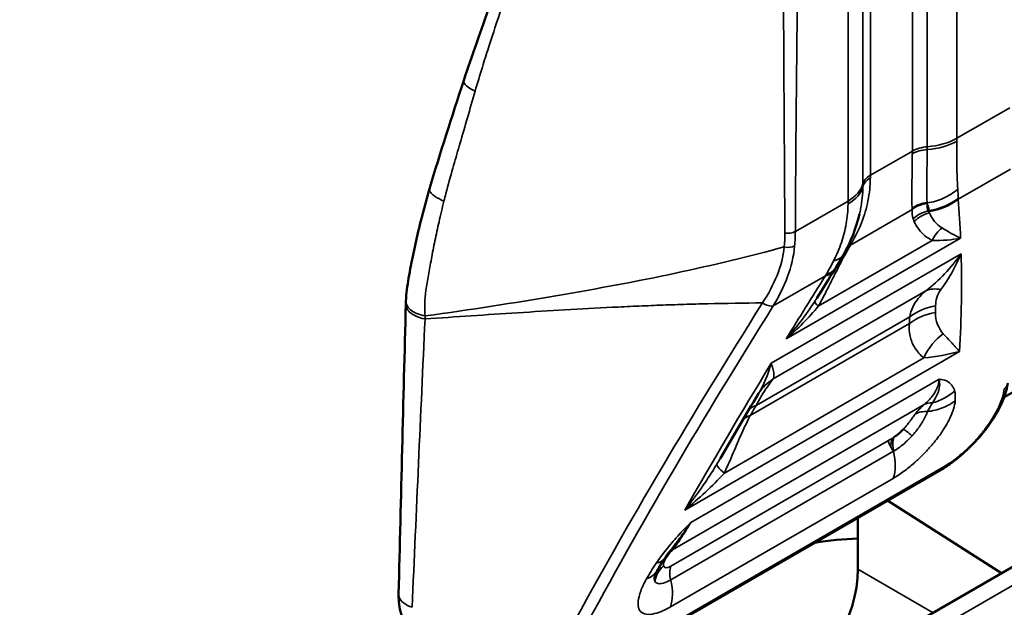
# Model space of a CAD drawing. Header units: millimetres. Extents: x 0 to 14369, y -869 to 2970.
# Tile 590 of 656: x 3638 to 3656, y 1497 to 1508. Entities that reach past the tile are written whole.
import ezdxf

# ---------------------------------------------------------------- set-up
doc = ezdxf.new("R2010")
doc.units = ezdxf.units.MM
doc.header["$LTSCALE"] = 10
doc.layers.add('Sichtbar (ISO)', color=7, linetype='Continuous', lineweight=50)
doc.layers.add('Sichtbar schmal (ISO)', color=7, linetype='Continuous', lineweight=35)

msp = doc.modelspace()

# ---------------------------------------------------------------- linework, layer by layer
at = {"layer": 'Sichtbar (ISO)'}
for p, q in [((3671.248, 1509.436), (3656.469, 1500.903)), ((3652.28, 1507.439), (3652.28, 1507.439)), ((3652.28, 1507.439), (3652.28, 1507.439)), ((3649.922, 1503.199), (3649.922, 1503.199)), ((3649.922, 1503.199), (3649.922, 1503.199)), ((3648.774, 1502.977), (3648.774, 1502.976)), ((3651.793, 1500.96), (3651.793, 1500.96)), ((3647.519, 1492.42), (3660.247, 1499.769)), ((3655.262, 1499.522), (3648.85, 1495.82)), ((3654.252, 1498.938), (3656.417, 1497.557)), ((3653.688, 1497.633), (3653.688, 1498.613))]:
    msp.add_line(p, q, dxfattribs=at)
for centre, major_axis, ratio, start_param, end_param in [((3652.642, 1500.432), (-0.834, 0.552), 0.958215, 6.283132, 6.283177), ((3649.622, 1485.898), (6.75, 11.691), 0.57735, 0.345413, 0.438791), ((3649.622, 1485.898), (6.75, 11.691), 0.57735, 0.345413, 0.438791), ((3649.188, 1498.4), (0.824, -0.566), 0.404787, 6.283185, 6.283363), ((3649.003, 1498.101), (0.869, -0.495), 0.548701, 6.283127, 6.283151), ((3652.274, 1496.816), (-1, -1.732), 0.57735, 0.785398, 2.356194)]:
    msp.add_ellipse(centre, major_axis=major_axis, ratio=ratio, start_param=start_param, end_param=end_param, dxfattribs=at)
for points, knots in [([(3646.198, 1506.922), (3646.356, 1507.407), (3646.541, 1507.892), (3646.849, 1508.864), (3646.961, 1509.357), (3647.001, 1509.807)], [0, 0, 0, 0, 0.159024, 0.159024, 0.3208624, 0.3208624, 0.3208624, 0.3208624]), ([(3645.1, 1502.728), (3645.102, 1502.874), (3645.127, 1503.021), (3645.202, 1503.482), (3645.272, 1503.798), (3645.41, 1504.366), (3645.477, 1504.617), (3645.55, 1504.868)], [0, 0, 0, 0, 0.0486434, 0.0486434, 0.1539479, 0.1539479, 0.2365826, 0.2365826, 0.2365826, 0.2365826]), ([(3656.536, 1501.168), (3656.519, 1501.031), (3656.469, 1500.88), (3656.318, 1500.579), (3656.222, 1500.426), (3656.014, 1500.159), (3655.907, 1500.04), (3655.698, 1499.838), (3655.595, 1499.75), (3655.415, 1499.617), (3655.338, 1499.565), (3655.262, 1499.522)], [0, 0, 0, 0, 0.0659942, 0.0659942, 0.1244603, 0.1244603, 0.1711716, 0.1711716, 0.2118942, 0.2118942, 0.2429385, 0.2429385, 0.2429385, 0.2429385]), ([(3649.872, 1497.605), (3649.855, 1497.577), (3649.843, 1497.553), (3649.832, 1497.526), (3649.83, 1497.519), (3649.83, 1497.519)], [0, 0, 0, 0, 0.01602061, 0.01602061, 0.02819988, 0.02819988, 0.02819988, 0.02819988]), ([(3645.635, 1496.167), (3645.542, 1496.189), (3645.45, 1496.227), (3645.288, 1496.334), (3645.216, 1496.403), (3645.099, 1496.561), (3645.053, 1496.651), (3644.983, 1496.857), (3644.964, 1496.977), (3644.96, 1497.119), (3644.96, 1497.14), (3644.961, 1497.16)], [0.0036528, 0.0036528, 0.0036528, 0.0036528, 0.0365222, 0.0365222, 0.0696414, 0.0696414, 0.1040063, 0.1040063, 0.1445002, 0.1445002, 0.1510925, 0.1510925, 0.1510925, 0.1510925])]:
    msp.add_open_spline(points, degree=3, knots=knots, dxfattribs=at)
for points in [[(3645.55, 1504.868), (3645.749, 1505.552), (3645.975, 1506.238), (3646.198, 1506.922)], [(3645.55, 1504.868), (3645.55, 1504.868), (3645.55, 1504.868), (3645.55, 1504.868)], [(3653.719, 1504.385), (3653.657, 1504.121), (3653.555, 1503.861), (3653.419, 1503.618)], [(3653.72, 1504.384), (3653.72, 1504.386), (3653.721, 1504.388), (3653.721, 1504.389)], [(3653.419, 1503.618), (3653.371, 1503.531), (3653.32, 1503.446), (3653.268, 1503.363)], [(3653.249, 1503.332), (3653.135, 1503.151), (3653.022, 1502.97), (3652.91, 1502.789)], [(3653.268, 1503.363), (3653.262, 1503.352), (3653.255, 1503.342), (3653.249, 1503.332)], [(3644.961, 1497.162), (3645.003, 1498.997), (3645.05, 1500.833), (3645.099, 1502.671)], [(3645.099, 1502.672), (3645.099, 1502.689), (3645.1, 1502.709), (3645.1, 1502.73)], [(3645.099, 1502.672), (3645.099, 1502.672), (3645.099, 1502.672), (3645.099, 1502.671)], [(3651.793, 1500.96), (3651.55, 1500.553), (3651.311, 1500.148), (3651.076, 1499.745)], [(3651.808, 1500.984), (3651.803, 1500.976), (3651.798, 1500.968), (3651.793, 1500.96)], [(3654.554, 1500.296), (3654.537, 1500.277), (3654.501, 1500.242), (3654.439, 1500.19), (3654.396, 1500.159), (3654.373, 1500.143)], [(3650.125, 1497.989), (3650.085, 1497.936), (3650.047, 1497.884), (3650.012, 1497.833)], [(3650.012, 1497.833), (3649.96, 1497.757), (3649.916, 1497.683), (3649.872, 1497.605)]]:
    msp.add_open_spline(points, degree=3, dxfattribs=at)
at = {"layer": 'Sichtbar schmal (ISO)'}
for p, q in [((3655.572, 1505.829), (3655.572, 1529.258)), ((3654.724, 1529.013), (3654.724, 1505.584)), ((3655.006, 1505.666), (3655.006, 1529.095)), ((3653.784, 1528.389), (3653.784, 1504.96)), ((3653.926, 1505.123), (3653.926, 1528.552)), ((3653.501, 1528.063), (3653.501, 1504.633)), ((3656.574, 1506.407), (3655.572, 1505.829)), ((3654.724, 1505.584), (3653.926, 1505.123)), ((3655.595, 1504.669), (3656.586, 1505.241)), ((3653.501, 1504.633), (3652.5, 1504.055)), ((3653.545, 1503.796), (3654.719, 1504.474)), ((3654.719, 1504.487), (3654.718, 1504.495)), ((3655.026, 1504.448), (3655.044, 1504.455)), ((3655.046, 1504.437), (3655.048, 1504.407)), ((3652.325, 1502.011), (3655.64, 1503.925)), ((3652.936, 1502.634), (3655.103, 1503.885)), ((3653.564, 1503.829), (3653.557, 1503.816)), ((3655.65, 1503.631), (3652.042, 1501.548)), ((3649.834, 1503.181), (3649.834, 1503.18)), ((3649.834, 1503.18), (3649.834, 1503.181)), ((3649.959, 1503.207), (3649.958, 1503.206)), ((3649.958, 1503.206), (3649.959, 1503.207)), ((3652.078, 1502.638), (3653.071, 1503.212)), ((3648.774, 1502.977), (3648.774, 1502.976)), ((3649.198, 1503.054), (3649.198, 1503.056)), ((3649.198, 1503.056), (3649.198, 1503.054)), ((3654.981, 1502.926), (3652.079, 1501.25)), ((3651.755, 1500.745), (3654.673, 1502.43)), ((3654.671, 1502.305), (3651.644, 1500.557)), ((3650.399, 1498.757), (3655.619, 1501.771)), ((3651.151, 1499.462), (3654.941, 1501.65)), ((3655.232, 1501.248), (3650.512, 1498.523)), ((3654.945, 1500.764), (3650.167, 1498.005)), ((3654.268, 1500.078), (3650.135, 1497.692)), ((3648.123, 1492.418), (3660.851, 1499.767)), ((3654.365, 1499.875), (3650.131, 1497.43)), ((3655.296, 1499.565), (3648.884, 1495.863)), ((3650.126, 1496.917), (3654.36, 1499.361)), ((3655.118, 1496.807), (3653.688, 1497.633))]:
    msp.add_line(p, q, dxfattribs=at)
for centre, major_axis, ratio, start_param, end_param in [((3654.865, 1506.237), (-1, 0), 0.57735, 1.712693, 2.356195), ((3654.865, 1506.192), (-1, 0.011), 0.584733, 1.71915, 2.362651), ((3651.824, 1507.993), (-2.65, 4.59), 0.57735, 3.914216, 3.926991), ((3655.077, 1505.323), (-0.5, 0.006), 0.584696, 4.860753, 5.504256), ((3651.188, 1507.625), (2.5, -4.33), 0.57735, 0.772617, 0.785398), ((3655.077, 1505.38), (-0.5, 0), 0.57735, 4.854286, 5.497787), ((3653.797, 1506.35), (-0.417, 2.503), 0.453592, 4.338599, 4.360638), ((3654.279, 1504.919), (-0.5, 0), 0.57735, 5.497788, 6.141288), ((3654.279, 1504.862), (-0.5, 0.006), 0.584675, 5.504269, 6.147772), ((3650.39, 1507.164), (-2.5, 4.33), 0.57735, 3.914211, 3.926991), ((3652.794, 1505.042), (1, 0), 0.57735, 5.497787, 6.141288), ((3652.794, 1504.997), (1, -0.011), 0.584663, 5.504305, 6.147806), ((3652.539, 1505.656), (-0.434, 2.532), 0.460684, 4.334128, 4.355908), ((3649.754, 1506.797), (2.65, -4.59), 0.57735, 0.772625, 0.785398), ((3654.924, 1505.338), (-0.994, -0.109), 0.891379, 1.593439, 2.208953), ((3654.926, 1505.321), (-0.997, -0.079), 0.891022, 1.620568, 2.233209), ((3655.053, 1504.172), (-0.5, 0.002), 0.870781, 4.815698, 5.449888), ((3655.086, 1504.006), (-0.449, -0.219), 0.881617, 4.429017, 5.089377), ((3655.54, 1504.739), (0.495, 0.326), 0.640032, 2.690734, 3.036523), ((3655.108, 1503.966), (-0.428, -0.259), 0.874269, 4.349579, 5.026827), ((3655.456, 1503.705), (-0.145, -0.478), 0.787799, 3.939052, 4.572834), ((3599.727, 1560.269), (56.448, -56.448), 0.03592, 6.137999, 6.176702), ((3648.09, 1504.724), (3.904, -2.009), 0.785751, 0.313928, 0.388576), ((3652.346, 1503.871), (0.199, -0.018), 0.589403, 4.484401, 5.552567), ((3653.879, 1503.471), (-0.431, 0.254), 0.525076, 5.848761, 6.004115), ((3653.899, 1503.505), (-0.433, 0.251), 0.523396, 5.841954, 6.019865), ((3653.737, 1503.228), (-0.432, 0.251), 0.324761, 5.800704, 5.936081), ((3652.402, 1503.863), (0.847, -0.532), 0.481057, 5.862595, 6.283185), ((3652.42, 1503.892), (0.848, -0.53), 0.469012, 5.858317, 6.283185), ((3653.691, 1503.148), (-0.435, 0.247), 0.281937, 5.781205, 5.943343), ((3657.825, 1507.095), (-2.35, -4.07), 0.57735, 6.187623, 6.187708), ((3657.825, 1507.095), (-2.35, -4.07), 0.57735, 6.187623, 6.187708), ((3655.545, 1502.107), (-0.627, 0.779), 0.560809, 5.692038, 6.148824), ((3657.611, 1507.215), (-2.499, -4.328), 0.57735, 6.242036, 6.242038), ((3657.609, 1507.211), (-2.496, -4.324), 0.57735, 6.242036, 6.242038), ((3542.296, 1544.432), (111.072, -40.707), 0.205251, 6.202042, 6.237433), ((3483.176, 1568.453), (-170.479, 64.595), 0.150093, 3.061145, 3.090428), ((3653.289, 1502.454), (-0.419, 0.272), 0.134065, 0.029239, 0.663012), ((3655.342, 1501.778), (-1, 0.01), 0.874392, 4.898702, 5.453513), ((3607.604, 1465.356), (44.647, 45.801), 0.357936, 5.920669, 5.924714), ((3655.34, 1501.653), (-1, 0.016), 0.87306, 4.904049, 5.45886), ((3607.504, 1465.454), (44.279, 45.424), 0.357936, 5.920669, 5.924714), ((3655.647, 1501.29), (-0.34, -0.94), 0.790136, 3.994459, 4.61361), ((3652.642, 1500.432), (-0.834, 0.552), 0.958215, 5.885018, 6.283131), ((3654.859, 1501.674), (-0.967, -0.256), 0.91307, 1.582561, 2.070431), ((3652.424, 1500.093), (-0.861, 0.509), 0.524182, 5.849381, 6.110716), ((3690.072, 1513.125), (-44.285, -45.422), 0.357989, 5.30845, 5.312496), ((3655.227, 1500.355), (-0.325, 0.38), 0.687214, 5.687204, 6.129914), ((3652.313, 1499.905), (-0.862, 0.508), 0.527303, 5.848329, 6.112178), ((3655.084, 1500.202), (-0.404, 0.294), 0.775711, 5.381229, 5.945311), ((3654.669, 1499.787), (0.25, -0.433), 0.57735, 3.572147, 4.031038), ((3654.881, 1499.953), (-0.357, 0.35), 0.094169, 5.28016, 5.957621), ((3653.691, 1500.013), (0.5, -0.866), 0.57735, 0.453817, 1.096959), ((3651.857, 1499.102), (-0.849, 0.528), 0.109014, 0.041452, 0.660614), ((3655.162, 1499.695), (0.1, -0.173), 0.57735, 0, 0.453817), ((3650.449, 1497.596), (-0.372, 0.334), 0.90232, 6.022968, 6.225329), ((3650.316, 1497.341), (-0.42, -0.272), 0.951903, 4.862705, 5.549803), ((3649.188, 1498.4), (0.824, -0.566), 0.404787, 5.880972, 6.283185), ((3650.352, 1497.47), (-0.412, 0.284), 0.802352, 5.925089, 6.043435), ((3650.467, 1497.361), (-0.25, 0.433), 0.57735, 0.437714, 1.096957), ((3649.003, 1498.101), (0.869, -0.495), 0.548701, 5.840727, 6.28315), ((3649.458, 1497.569), (-0.5, 0.866), 0.57735, 3.59541, 4.23854)]:
    msp.add_ellipse(centre, major_axis=major_axis, ratio=ratio, start_param=start_param, end_param=end_param, dxfattribs=at)
for points, knots in [([(3652.538, 1515.792), (3652.538, 1514.815), (3652.538, 1513.351), (3652.538, 1511.643), (3652.538, 1510.666), (3652.538, 1509.934), (3652.538, 1509.324), (3652.538, 1508.836), (3652.536, 1508.469), (3652.534, 1508.102), (3652.529, 1507.611), (3652.524, 1507.119), (3652.519, 1506.628), (3652.514, 1506.138), (3652.507, 1505.279), (3652.502, 1504.545), (3652.5, 1504.055)], [0, 0, 0, 0, 0.25, 0.375, 0.4375, 0.5, 0.5625, 0.59375, 0.625, 0.65625, 0.6875, 0.75, 0.78125, 0.8125, 0.875, 1, 1, 1, 1]), ([(3646.414, 1506.721), (3646.459, 1506.874), (3646.505, 1507.028), (3646.552, 1507.181), (3646.59, 1507.305), (3646.629, 1507.428), (3646.668, 1507.548), (3646.736, 1507.756), (3646.802, 1507.954), (3646.862, 1508.145), (3646.879, 1508.199), (3646.896, 1508.252), (3646.912, 1508.305), (3646.985, 1508.544), (3647.049, 1508.774), (3647.097, 1508.986), (3647.105, 1509.024), (3647.113, 1509.062), (3647.121, 1509.099), (3647.155, 1509.268), (3647.18, 1509.426), (3647.196, 1509.579)], [0, 0, 0, 0, 0.1378718, 0.1378718, 0.1378718, 0.25, 0.25, 0.25, 0.4448866, 0.4448866, 0.4448866, 0.5, 0.5, 0.5, 0.75, 0.75, 0.75, 0.7951623, 0.7951623, 0.7951623, 1, 1, 1, 1]), ([(3652.301, 1504.027), (3652.3, 1504.136), (3652.3, 1504.245), (3652.299, 1504.353), (3652.298, 1504.474), (3652.298, 1504.595), (3652.297, 1504.715), (3652.296, 1504.836), (3652.295, 1504.957), (3652.295, 1505.077), (3652.294, 1505.198), (3652.293, 1505.319), (3652.293, 1505.439), (3652.292, 1505.46), (3652.292, 1505.481), (3652.292, 1505.501), (3652.291, 1505.601), (3652.291, 1505.702), (3652.29, 1505.802), (3652.289, 1505.923), (3652.289, 1506.044), (3652.288, 1506.164), (3652.288, 1506.19), (3652.287, 1506.215), (3652.287, 1506.24), (3652.286, 1506.363), (3652.286, 1506.486), (3652.285, 1506.61), (3652.284, 1506.703), (3652.284, 1506.797), (3652.283, 1506.89), (3652.283, 1506.92), (3652.283, 1506.95), (3652.282, 1506.98), (3652.281, 1507.192), (3652.28, 1507.405), (3652.279, 1507.617), (3652.279, 1507.652), (3652.279, 1507.686), (3652.279, 1507.721), (3652.278, 1507.844), (3652.278, 1507.967), (3652.277, 1508.09), (3652.277, 1508.175), (3652.277, 1508.26), (3652.277, 1508.344), (3652.277, 1508.382), (3652.277, 1508.421), (3652.277, 1508.459), (3652.277, 1508.581), (3652.276, 1508.703), (3652.276, 1508.826), (3652.276, 1508.907), (3652.277, 1508.989), (3652.276, 1509.07)], [0, 0, 0, 0, 0.064883, 0.064883, 0.064883, 0.136772, 0.136772, 0.136772, 0.20863, 0.20863, 0.20863, 0.280457, 0.280457, 0.280457, 0.29267, 0.29267, 0.29267, 0.352262, 0.352262, 0.352262, 0.424059, 0.424059, 0.424059, 0.439005, 0.439005, 0.439005, 0.512172, 0.512172, 0.512172, 0.567602, 0.567602, 0.567602, 0.58534, 0.58534, 0.58534, 0.711163, 0.711163, 0.711163, 0.731675, 0.731675, 0.731675, 0.804842, 0.804842, 0.804842, 0.855289, 0.855289, 0.855289, 0.87801, 0.87801, 0.87801, 0.951177, 0.951177, 0.951177, 1, 1, 1, 1]), ([(3646.414, 1506.721), (3646.363, 1506.746), (3646.314, 1506.775), (3646.276, 1506.804), (3646.237, 1506.834), (3646.21, 1506.864), (3646.2, 1506.889), (3646.195, 1506.901), (3646.195, 1506.913), (3646.198, 1506.922)], [0.0000831, 0.0000831, 0.0000831, 0.0000831, 0.2483074, 0.2483074, 0.2483074, 0.4988922, 0.4988922, 0.4988922, 0.6198528, 0.6198528, 0.6198528, 0.6198528]), ([(3645.822, 1504.633), (3645.834, 1504.681), (3645.846, 1504.729), (3645.859, 1504.777), (3645.901, 1504.939), (3645.945, 1505.099), (3645.99, 1505.257), (3646.031, 1505.399), (3646.072, 1505.541), (3646.113, 1505.682), (3646.119, 1505.7), (3646.124, 1505.719), (3646.129, 1505.737), (3646.176, 1505.897), (3646.222, 1506.057), (3646.269, 1506.218), (3646.317, 1506.384), (3646.365, 1506.551), (3646.414, 1506.721)], [0, 0, 0, 0, 0.0675746, 0.0675746, 0.0675746, 0.2952134, 0.2952134, 0.2952134, 0.5, 0.5, 0.5, 0.5268358, 0.5268358, 0.5268358, 0.7594315, 0.7594315, 0.7594315, 1, 1, 1, 1]), ([(3655.006, 1505.613), (3655.005, 1505.47), (3655.003, 1505.336), (3655.001, 1505.213), (3655, 1505.09), (3654.999, 1504.976), (3654.999, 1504.875), (3654.998, 1504.774), (3654.999, 1504.684), (3655.003, 1504.605)], [0, 0, 0, 0, 0.333333, 0.333333, 0.333333, 0.666667, 0.666667, 0.666667, 1, 1, 1, 1]), ([(3645.822, 1504.633), (3645.763, 1504.658), (3645.675, 1504.703), (3645.589, 1504.771), (3645.551, 1504.821), (3645.546, 1504.852), (3645.549, 1504.867), (3645.55, 1504.868)], [0.0000152, 0.0000152, 0.0000152, 0.0000152, 0.2500324, 0.3752329, 0.5004333, 0.6256337, 0.6399154, 0.6399154, 0.6399154, 0.6399154]), ([(3653.721, 1504.389), (3653.728, 1504.421), (3653.735, 1504.453), (3653.741, 1504.485), (3653.768, 1504.623), (3653.782, 1504.764), (3653.784, 1504.907)], [0.5889068, 0.5889068, 0.5889068, 0.5889068, 0.6666667, 0.6666667, 0.6666667, 1, 1, 1, 1]), ([(3655.587, 1504.86), (3655.509, 1504.792), (3655.417, 1504.732), (3655.317, 1504.687), (3655.217, 1504.642), (3655.11, 1504.612), (3655.004, 1504.597)], [0, 0, 0, 0, 0.5, 0.5, 0.5, 1, 1, 1, 1]), ([(3655.003, 1504.584), (3655.003, 1504.586), (3655.004, 1504.588), (3655.004, 1504.591), (3655.004, 1504.593), (3655.003, 1504.595), (3655.004, 1504.597)], [0.0000002, 0.0000002, 0.0000002, 0.0000002, 0.5, 0.5, 0.5, 1, 1, 1, 1]), ([(3655.044, 1504.455), (3655.041, 1504.468), (3655.037, 1504.482), (3655.034, 1504.497), (3655.031, 1504.511), (3655.028, 1504.526), (3655.023, 1504.541), (3655.018, 1504.555), (3655.011, 1504.569), (3655.003, 1504.584)], [0, 0, 0, 0, 0.3333333, 0.3333333, 0.3333333, 0.6666667, 0.6666667, 0.6666667, 0.9998532, 0.9998532, 0.9998532, 0.9998532]), ([(3652.301, 1504.027), (3652.333, 1504.021), (3652.372, 1504.02), (3652.407, 1504.025), (3652.443, 1504.03), (3652.476, 1504.041), (3652.5, 1504.055)], [0, 0, 0, 0, 0.50042, 0.50042, 0.50042, 1, 1, 1, 1]), ([(3653.228, 1503.498), (3653.291, 1503.511), (3653.344, 1503.535), (3653.38, 1503.569), (3653.396, 1503.584), (3653.409, 1503.6), (3653.419, 1503.618)], [0, 0, 0, 0, 0.5, 0.5, 0.5, 0.7147985, 0.7147985, 0.7147985, 0.7147985]), ([(3645.099, 1502.671), (3645.098, 1502.647), (3645.104, 1502.621), (3645.115, 1502.597), (3645.127, 1502.571), (3645.146, 1502.545), (3645.17, 1502.523), (3645.194, 1502.5), (3645.223, 1502.479), (3645.255, 1502.462), (3645.319, 1502.426), (3645.393, 1502.403), (3645.462, 1502.391)], [0.3816005, 0.3816005, 0.3816005, 0.3816005, 0.5, 0.5, 0.5, 0.625, 0.625, 0.625, 0.75, 0.75, 0.75, 1, 1, 1, 1]), ([(3645.1, 1502.728), (3645.1, 1502.704), (3645.105, 1502.68), (3645.115, 1502.656), (3645.13, 1502.624), (3645.154, 1502.594), (3645.187, 1502.566), (3645.219, 1502.538), (3645.261, 1502.514), (3645.309, 1502.494), (3645.357, 1502.474), (3645.411, 1502.458), (3645.466, 1502.449)], [0.3763985, 0.3763985, 0.3763985, 0.3763985, 0.5, 0.5, 0.5, 0.6666667, 0.6666667, 0.6666667, 0.8333333, 0.8333333, 0.8333333, 1, 1, 1, 1]), ([(3651.876, 1502.696), (3651.529, 1502.694), (3651.182, 1502.688), (3650.836, 1502.68), (3650.684, 1502.677), (3650.532, 1502.673), (3650.381, 1502.668), (3650.23, 1502.664), (3650.079, 1502.659), (3649.927, 1502.653), (3649.776, 1502.647), (3649.626, 1502.641), (3649.475, 1502.634), (3649.324, 1502.628), (3649.173, 1502.621), (3649.023, 1502.613), (3648.421, 1502.583), (3647.82, 1502.547), (3647.22, 1502.509), (3646.634, 1502.472), (3646.048, 1502.433), (3645.462, 1502.391)], [0, 0, 0, 0, 0.16086, 0.16086, 0.16086, 0.231345, 0.231345, 0.231345, 0.301831, 0.301831, 0.301831, 0.372316, 0.372316, 0.372316, 0.442802, 0.442802, 0.442802, 0.724744, 0.724744, 0.724744, 1, 1, 1, 1]), ([(3651.876, 1502.696), (3651.908, 1502.674), (3651.949, 1502.656), (3651.986, 1502.645), (3652.023, 1502.635), (3652.056, 1502.632), (3652.078, 1502.638)], [0, 0, 0, 0, 0.5, 0.5, 0.5, 1, 1, 1, 1]), ([(3654.941, 1501.65), (3654.873, 1501.706), (3654.759, 1501.835), (3654.666, 1502.066), (3654.659, 1502.225), (3654.671, 1502.305)], [0, 0, 0, 0, 0.3333333, 0.6666667, 0.9999996, 0.9999996, 0.9999996, 0.9999996]), ([(3655.311, 1502.111), (3655.346, 1502.074), (3655.379, 1502.039), (3655.41, 1502.004), (3655.428, 1501.985), (3655.445, 1501.966), (3655.462, 1501.948), (3655.475, 1501.933), (3655.488, 1501.919), (3655.5, 1501.906), (3655.508, 1501.896), (3655.516, 1501.887), (3655.524, 1501.878), (3655.53, 1501.871), (3655.536, 1501.865), (3655.542, 1501.858), (3655.547, 1501.852), (3655.552, 1501.847), (3655.557, 1501.842), (3655.561, 1501.837), (3655.565, 1501.832), (3655.569, 1501.827), (3655.573, 1501.823), (3655.577, 1501.819), (3655.581, 1501.815), (3655.584, 1501.811), (3655.587, 1501.807), (3655.591, 1501.803), (3655.594, 1501.8), (3655.597, 1501.796), (3655.6, 1501.793), (3655.603, 1501.789), (3655.605, 1501.786), (3655.608, 1501.783), (3655.61, 1501.781), (3655.612, 1501.778), (3655.615, 1501.775), (3655.616, 1501.774), (3655.617, 1501.772), (3655.619, 1501.771)], [0, 0, 0, 0, 0.2873525, 0.2873525, 0.2873525, 0.4489045, 0.4489045, 0.4489045, 0.5729431, 0.5729431, 0.5729431, 0.6555368, 0.6555368, 0.6555368, 0.7182483, 0.7182483, 0.7182483, 0.7698159, 0.7698159, 0.7698159, 0.8149689, 0.8149689, 0.8149689, 0.8557926, 0.8557926, 0.8557926, 0.8934792, 0.8934792, 0.8934792, 0.9281865, 0.9281865, 0.9281865, 0.9592757, 0.9592757, 0.9592757, 0.9851994, 0.9851994, 0.9851994, 1, 1, 1, 1]), ([(3652.042, 1501.548), (3652.041, 1501.545), (3652.043, 1501.544), (3652.044, 1501.543), (3652.044, 1501.541), (3652.045, 1501.539), (3652.045, 1501.538), (3652.06, 1501.496), (3652.071, 1501.458), (3652.079, 1501.424), (3652.087, 1501.387), (3652.092, 1501.353), (3652.091, 1501.325), (3652.091, 1501.296), (3652.087, 1501.271), (3652.079, 1501.25)], [0, 0, 0, 0, 0.012138, 0.012138, 0.012138, 0.024276, 0.024276, 0.024276, 0.333333, 0.333333, 0.333333, 0.666667, 0.666667, 0.666667, 1, 1, 1, 1]), ([(3655.232, 1501.248), (3655.243, 1501.204), (3655.246, 1501.157), (3655.24, 1501.109), (3655.235, 1501.06), (3655.221, 1501.01), (3655.198, 1500.957), (3655.175, 1500.905), (3655.143, 1500.85), (3655.104, 1500.794)], [0, 0, 0, 0, 0.333333, 0.333333, 0.333333, 0.666667, 0.666667, 0.666667, 1, 1, 1, 1]), ([(3655.296, 1499.565), (3655.365, 1499.605), (3655.435, 1499.651), (3655.504, 1499.702), (3655.51, 1499.706), (3655.517, 1499.711), (3655.523, 1499.716), (3655.588, 1499.765), (3655.652, 1499.818), (3655.715, 1499.875), (3655.726, 1499.885), (3655.737, 1499.895), (3655.748, 1499.905), (3655.772, 1499.927), (3655.795, 1499.95), (3655.818, 1499.973), (3655.852, 1500.006), (3655.885, 1500.041), (3655.918, 1500.076), (3655.931, 1500.091), (3655.945, 1500.106), (3655.958, 1500.121), (3655.976, 1500.141), (3655.994, 1500.161), (3656.011, 1500.182), (3656.041, 1500.217), (3656.07, 1500.253), (3656.098, 1500.29), (3656.114, 1500.311), (3656.13, 1500.333), (3656.145, 1500.354), (3656.156, 1500.369), (3656.166, 1500.384), (3656.176, 1500.398), (3656.201, 1500.434), (3656.224, 1500.47), (3656.246, 1500.505), (3656.265, 1500.536), (3656.283, 1500.567), (3656.3, 1500.597), (3656.322, 1500.635), (3656.341, 1500.673), (3656.359, 1500.71), (3656.379, 1500.753), (3656.397, 1500.795), (3656.413, 1500.837), (3656.42, 1500.857), (3656.427, 1500.878), (3656.434, 1500.898), (3656.452, 1500.954), (3656.464, 1501.01), (3656.471, 1501.063)], [0, 0, 0, 0, 0.13065, 0.13065, 0.13065, 0.142857, 0.142857, 0.142857, 0.264773, 0.264773, 0.264773, 0.285714, 0.285714, 0.285714, 0.332325, 0.332325, 0.332325, 0.399934, 0.399934, 0.399934, 0.428571, 0.428571, 0.428571, 0.466769, 0.466769, 0.466769, 0.532767, 0.532767, 0.532767, 0.571429, 0.571429, 0.571429, 0.597526, 0.597526, 0.597526, 0.660459, 0.660459, 0.660459, 0.714286, 0.714286, 0.714286, 0.781091, 0.781091, 0.781091, 0.857143, 0.857143, 0.857143, 0.894614, 0.894614, 0.894614, 1, 1, 1, 1]), ([(3656.471, 1501.063), (3656.487, 1501.074), (3656.501, 1501.089), (3656.512, 1501.106), (3656.523, 1501.123), (3656.531, 1501.142), (3656.535, 1501.162), (3656.535, 1501.164), (3656.536, 1501.166), (3656.536, 1501.168)], [0, 0, 0, 0, 0.2484713, 0.2484713, 0.2484713, 0.5, 0.5, 0.5, 0.5282109, 0.5282109, 0.5282109, 0.5282109]), ([(3654.36, 1499.361), (3654.427, 1499.4), (3654.494, 1499.444), (3654.563, 1499.495), (3654.571, 1499.501), (3654.578, 1499.507), (3654.586, 1499.512), (3654.648, 1499.559), (3654.71, 1499.61), (3654.773, 1499.666), (3654.789, 1499.68), (3654.805, 1499.695), (3654.821, 1499.709), (3654.874, 1499.758), (3654.925, 1499.809), (3654.976, 1499.862), (3655, 1499.887), (3655.023, 1499.913), (3655.046, 1499.939), (3655.054, 1499.948), (3655.062, 1499.957), (3655.07, 1499.966), (3655.101, 1500.001), (3655.13, 1500.036), (3655.159, 1500.072), (3655.189, 1500.109), (3655.217, 1500.147), (3655.244, 1500.185), (3655.268, 1500.218), (3655.291, 1500.251), (3655.312, 1500.284), (3655.344, 1500.333), (3655.373, 1500.381), (3655.398, 1500.428), (3655.409, 1500.449), (3655.42, 1500.469), (3655.43, 1500.49), (3655.457, 1500.546), (3655.48, 1500.6), (3655.497, 1500.65), (3655.5, 1500.659), (3655.503, 1500.668), (3655.506, 1500.677), (3655.524, 1500.734), (3655.535, 1500.787), (3655.538, 1500.836)], [0, 0, 0, 0, 0.128762, 0.128762, 0.128762, 0.142857, 0.142857, 0.142857, 0.256333, 0.256333, 0.256333, 0.285714, 0.285714, 0.285714, 0.382344, 0.382344, 0.382344, 0.428571, 0.428571, 0.428571, 0.444643, 0.444643, 0.444643, 0.506302, 0.506302, 0.506302, 0.571429, 0.571429, 0.571429, 0.628972, 0.628972, 0.628972, 0.714286, 0.714286, 0.714286, 0.751892, 0.751892, 0.751892, 0.857143, 0.857143, 0.857143, 0.875779, 0.875779, 0.875779, 1, 1, 1, 1]), ([(3655.538, 1500.836), (3655.466, 1500.781), (3655.341, 1500.711), (3655.156, 1500.653), (3655.06, 1500.636), (3655.012, 1500.631)], [0, 0, 0, 0, 0.498328, 0.749195, 1, 1, 1, 1]), ([(3651.644, 1500.557), (3651.59, 1500.452), (3651.482, 1500.227), (3651.321, 1499.849), (3651.21, 1499.591), (3651.151, 1499.462)], [0.0000004, 0.0000004, 0.0000004, 0.0000004, 0.3333333, 0.6666667, 1, 1, 1, 1]), ([(3654.554, 1500.296), (3654.565, 1500.308), (3654.577, 1500.321), (3654.588, 1500.334), (3654.591, 1500.338), (3654.595, 1500.342), (3654.598, 1500.346), (3654.605, 1500.355), (3654.613, 1500.364), (3654.62, 1500.373), (3654.628, 1500.383), (3654.635, 1500.392), (3654.643, 1500.401), (3654.645, 1500.405), (3654.648, 1500.409), (3654.651, 1500.412), (3654.656, 1500.419), (3654.661, 1500.425), (3654.666, 1500.431), (3654.67, 1500.438), (3654.675, 1500.444), (3654.68, 1500.45), (3654.682, 1500.453), (3654.685, 1500.457), (3654.688, 1500.46), (3654.69, 1500.463), (3654.692, 1500.466), (3654.694, 1500.468), (3654.698, 1500.474), (3654.702, 1500.48), (3654.707, 1500.486), (3654.715, 1500.498), (3654.724, 1500.51), (3654.733, 1500.522), (3654.741, 1500.532), (3654.748, 1500.543), (3654.756, 1500.553), (3654.763, 1500.563), (3654.771, 1500.574), (3654.778, 1500.584)], [0, 0, 0, 0, 0.155035, 0.155035, 0.155035, 0.2, 0.2, 0.2, 0.30101, 0.30101, 0.30101, 0.4, 0.4, 0.4, 0.437966, 0.437966, 0.437966, 0.503064, 0.503064, 0.503064, 0.565903, 0.565903, 0.565903, 0.6, 0.6, 0.6, 0.626531, 0.626531, 0.626531, 0.685106, 0.685106, 0.685106, 0.8, 0.8, 0.8, 0.901342, 0.901342, 0.901342, 1, 1, 1, 1]), ([(3655.012, 1500.631), (3655.008, 1500.617), (3655.002, 1500.603), (3654.996, 1500.589), (3654.99, 1500.575), (3654.983, 1500.56), (3654.976, 1500.544), (3654.968, 1500.528), (3654.96, 1500.511), (3654.951, 1500.495), (3654.948, 1500.49), (3654.946, 1500.486), (3654.943, 1500.481), (3654.941, 1500.477), (3654.938, 1500.472), (3654.936, 1500.468), (3654.93, 1500.459), (3654.925, 1500.45), (3654.919, 1500.441), (3654.914, 1500.431), (3654.908, 1500.421), (3654.901, 1500.411), (3654.895, 1500.4), (3654.888, 1500.39), (3654.881, 1500.379), (3654.868, 1500.359), (3654.854, 1500.339), (3654.84, 1500.32), (3654.838, 1500.317), (3654.836, 1500.314), (3654.834, 1500.311), (3654.817, 1500.287), (3654.798, 1500.264), (3654.779, 1500.241), (3654.777, 1500.238), (3654.775, 1500.235), (3654.772, 1500.232), (3654.755, 1500.211), (3654.736, 1500.191), (3654.717, 1500.17)], [0, 0, 0, 0, 0.098332, 0.098332, 0.098332, 0.1992129, 0.1992129, 0.1992129, 0.3046497, 0.3046497, 0.3046497, 0.3333333, 0.3333333, 0.3333333, 0.3600094, 0.3600094, 0.3600094, 0.4181115, 0.4181115, 0.4181115, 0.4793266, 0.4793266, 0.4793266, 0.5439636, 0.5439636, 0.5439636, 0.6666667, 0.6666667, 0.6666667, 0.6848039, 0.6848039, 0.6848039, 0.8391084, 0.8391084, 0.8391084, 0.8574919, 0.8574919, 0.8574919, 0.9999999, 0.9999999, 0.9999999, 0.9999999]), ([(3654.373, 1500.143), (3654.367, 1500.139), (3654.355, 1500.131), (3654.344, 1500.124), (3654.338, 1500.12)], [0.000004, 0.000004, 0.000004, 0.000004, 0.5, 0.9999964, 0.9999964, 0.9999964, 0.9999964]), ([(3654.373, 1500.143), (3654.373, 1500.142), (3654.372, 1500.14), (3654.371, 1500.138), (3654.366, 1500.121), (3654.36, 1500.1), (3654.356, 1500.078), (3654.355, 1500.069), (3654.354, 1500.06), (3654.353, 1500.051), (3654.352, 1500.036), (3654.352, 1500.021), (3654.352, 1500.006), (3654.353, 1499.986), (3654.354, 1499.965), (3654.357, 1499.944), (3654.358, 1499.938), (3654.359, 1499.932), (3654.36, 1499.926), (3654.363, 1499.91), (3654.366, 1499.894), (3654.37, 1499.878)], [0.0000015, 0.0000015, 0.0000015, 0.0000015, 0.0270047, 0.0270047, 0.0270047, 0.2995826, 0.2995826, 0.2995826, 0.4059373, 0.4059373, 0.4059373, 0.5721605, 0.5721605, 0.5721605, 0.7847182, 0.7847182, 0.7847182, 0.8447384, 0.8447384, 0.8447384, 1, 1, 1, 1]), ([(3654.318, 1499.948), (3654.322, 1499.939), (3654.332, 1499.923), (3654.348, 1499.898), (3654.359, 1499.882), (3654.365, 1499.875)], [0.0000087, 0.0000087, 0.0000087, 0.0000087, 0.3333333, 0.6666667, 1, 1, 1, 1]), ([(3650.399, 1498.757), (3650.401, 1498.76), (3650.404, 1498.764), (3650.406, 1498.767), (3650.412, 1498.774), (3650.418, 1498.781), (3650.423, 1498.788), (3650.43, 1498.797), (3650.437, 1498.806), (3650.444, 1498.814), (3650.452, 1498.824), (3650.459, 1498.834), (3650.467, 1498.844), (3650.475, 1498.855), (3650.484, 1498.865), (3650.492, 1498.876), (3650.501, 1498.888), (3650.51, 1498.899), (3650.519, 1498.911), (3650.529, 1498.924), (3650.538, 1498.937), (3650.548, 1498.95), (3650.559, 1498.965), (3650.57, 1498.979), (3650.581, 1498.994), (3650.594, 1499.012), (3650.607, 1499.03), (3650.621, 1499.047), (3650.637, 1499.071), (3650.654, 1499.094), (3650.671, 1499.117), (3650.696, 1499.152), (3650.72, 1499.186), (3650.744, 1499.221), (3650.777, 1499.268), (3650.808, 1499.315), (3650.84, 1499.363), (3650.897, 1499.449), (3650.952, 1499.537), (3651.006, 1499.625)], [0, 0, 0, 0, 0.0116423, 0.0116423, 0.0116423, 0.0373669, 0.0373669, 0.0373669, 0.0688367, 0.0688367, 0.0688367, 0.1042539, 0.1042539, 0.1042539, 0.1428096, 0.1428096, 0.1428096, 0.1845085, 0.1845085, 0.1845085, 0.2304286, 0.2304286, 0.2304286, 0.28258, 0.28258, 0.28258, 0.3452512, 0.3452512, 0.3452512, 0.4264073, 0.4264073, 0.4264073, 0.5467509, 0.5467509, 0.5467509, 0.7079025, 0.7079025, 0.7079025, 1, 1, 1, 1]), ([(3650.512, 1498.523), (3650.425, 1498.437), (3650.343, 1498.351), (3650.265, 1498.264), (3650.187, 1498.176), (3650.113, 1498.088), (3650.044, 1498.002), (3649.976, 1497.916), (3649.913, 1497.831), (3649.856, 1497.748)], [0, 0, 0, 0, 0.333333, 0.333333, 0.333333, 0.666667, 0.666667, 0.666667, 1, 1, 1, 1]), ([(3650.125, 1497.989), (3650.143, 1498.012), (3650.161, 1498.036), (3650.179, 1498.06), (3650.232, 1498.13), (3650.286, 1498.203), (3650.342, 1498.281), (3650.398, 1498.359), (3650.456, 1498.44), (3650.512, 1498.523)], [0.2184254, 0.2184254, 0.2184254, 0.2184254, 0.3333333, 0.3333333, 0.3333333, 0.6666667, 0.6666667, 0.6666667, 1, 1, 1, 1]), ([(3649.997, 1497.695), (3649.994, 1497.707), (3649.992, 1497.734), (3650.007, 1497.788), (3650.031, 1497.829), (3650.046, 1497.852)], [0.0000892, 0.0000892, 0.0000892, 0.0000892, 0.3333333, 0.6666667, 1, 1, 1, 1]), ([(3650.135, 1497.692), (3650.117, 1497.682), (3650.101, 1497.674), (3650.086, 1497.669), (3650.07, 1497.664), (3650.056, 1497.662), (3650.044, 1497.662), (3650.032, 1497.663), (3650.022, 1497.666), (3650.014, 1497.671), (3650.006, 1497.677), (3650.001, 1497.685), (3649.997, 1497.695)], [0, 0, 0, 0, 0.25, 0.25, 0.25, 0.5, 0.5, 0.5, 0.75, 0.75, 0.75, 0.999542, 0.999542, 0.999542, 0.999542]), ([(3649.831, 1497.404), (3649.822, 1497.422), (3649.818, 1497.445), (3649.819, 1497.471), (3649.82, 1497.487), (3649.823, 1497.503), (3649.827, 1497.521)], [0, 0, 0, 0, 0.3333333, 0.3333333, 0.3333333, 0.5244324, 0.5244324, 0.5244324, 0.5244324]), ([(3650.131, 1497.43), (3650.081, 1497.402), (3649.989, 1497.362), (3649.883, 1497.352), (3649.842, 1497.382), (3649.831, 1497.404)], [0, 0, 0, 0, 0.3333333, 0.6666667, 1, 1, 1, 1]), ([(3644.961, 1497.162), (3644.961, 1497.148), (3644.962, 1497.134), (3644.966, 1497.12), (3644.977, 1497.073), (3645.01, 1497.029), (3645.056, 1496.992), (3645.101, 1496.956), (3645.159, 1496.928), (3645.217, 1496.909)], [0.4237541, 0.4237541, 0.4237541, 0.4237541, 0.5, 0.5, 0.5, 0.75, 0.75, 0.75, 1, 1, 1, 1])]:
    msp.add_open_spline(points, degree=3, knots=knots, dxfattribs=at)
for points in [[(3655.572, 1505.774), (3655.57, 1505.647), (3655.569, 1505.41), (3655.572, 1505.103), (3655.58, 1504.935), (3655.587, 1504.86)], [(3654.723, 1505.532), (3654.722, 1505.386), (3654.718, 1505.113), (3654.713, 1504.762), (3654.715, 1504.577), (3654.718, 1504.495)], [(3653.564, 1503.829), (3653.64, 1503.956), (3653.77, 1504.217), (3653.893, 1504.637), (3653.924, 1504.925), (3653.925, 1505.071)], [(3655.587, 1504.86), (3655.592, 1504.802), (3655.595, 1504.746), (3655.595, 1504.692)], [(3645.822, 1504.633), (3645.788, 1504.498), (3645.726, 1504.236), (3645.647, 1503.87), (3645.583, 1503.53), (3645.524, 1503.219), (3645.477, 1502.935), (3645.453, 1502.678), (3645.455, 1502.521), (3645.466, 1502.449)], [(3655.595, 1504.692), (3655.595, 1504.684), (3655.595, 1504.676), (3655.595, 1504.669)], [(3655.595, 1504.669), (3655.614, 1504.424), (3655.629, 1504.176), (3655.64, 1503.925)], [(3653.228, 1503.498), (3653.286, 1503.611), (3653.383, 1503.84), (3653.476, 1504.202), (3653.5, 1504.452), (3653.501, 1504.578)], [(3654.74, 1504.294), (3654.722, 1504.351), (3654.714, 1504.412), (3654.719, 1504.474)], [(3655.004, 1504.597), (3654.9, 1504.588), (3654.796, 1504.548), (3654.719, 1504.487)], [(3655.003, 1504.584), (3654.901, 1504.575), (3654.796, 1504.534), (3654.719, 1504.474)], [(3654.719, 1504.474), (3654.719, 1504.478), (3654.719, 1504.483), (3654.719, 1504.487)], [(3655.004, 1504.597), (3655.004, 1504.598), (3655.003, 1504.6), (3655.003, 1504.602), (3655.003, 1504.604), (3655.003, 1504.605)], [(3655.026, 1504.448), (3655.032, 1504.434), (3655.04, 1504.421), (3655.048, 1504.407)], [(3655.044, 1504.455), (3655.045, 1504.449), (3655.045, 1504.443), (3655.046, 1504.437)], [(3654.76, 1504.241), (3654.753, 1504.259), (3654.746, 1504.276), (3654.74, 1504.294)], [(3655.103, 1503.885), (3655.052, 1503.909), (3654.957, 1503.969), (3654.838, 1504.093), (3654.782, 1504.19), (3654.76, 1504.241)], [(3655.048, 1504.407), (3655.097, 1504.291), (3655.179, 1504.187), (3655.288, 1504.121)], [(3652.5, 1504.055), (3652.499, 1503.962), (3652.495, 1503.87), (3652.487, 1503.779)], [(3655.64, 1503.925), (3655.476, 1503.895), (3655.297, 1503.881), (3655.103, 1503.885)], [(3645.466, 1502.449), (3646.329, 1502.567), (3647.986, 1502.827), (3650.251, 1503.247), (3651.637, 1503.586), (3652.29, 1503.761)], [(3651.876, 1502.696), (3652.098, 1503.034), (3652.251, 1503.397), (3652.29, 1503.761)], [(3652.487, 1503.779), (3652.451, 1503.387), (3652.301, 1502.999), (3652.078, 1502.638)], [(3653.545, 1503.796), (3653.495, 1503.708), (3653.444, 1503.613), (3653.392, 1503.516)], [(3653.511, 1503.795), (3653.525, 1503.804), (3653.54, 1503.811), (3653.557, 1503.816)], [(3653.557, 1503.816), (3653.553, 1503.81), (3653.549, 1503.803), (3653.545, 1503.796)], [(3653.09, 1503.246), (3653.138, 1503.328), (3653.184, 1503.412), (3653.228, 1503.498)], [(3653.392, 1503.516), (3653.376, 1503.485), (3653.36, 1503.455), (3653.344, 1503.424)], [(3654.981, 1502.926), (3655.231, 1503.121), (3655.456, 1503.358), (3655.65, 1503.631)], [(3655.65, 1503.631), (3655.543, 1503.379), (3655.414, 1503.151), (3655.267, 1502.95)], [(3655.65, 1503.631), (3655.667, 1503.033), (3655.658, 1502.413), (3655.619, 1501.771)], [(3653.344, 1503.424), (3653.297, 1503.333), (3653.206, 1503.151), (3653.072, 1502.882), (3652.982, 1502.714), (3652.936, 1502.634)], [(3652.325, 1502.011), (3652.57, 1502.41), (3652.819, 1502.81), (3653.071, 1503.212)], [(3653.071, 1503.212), (3653.077, 1503.223), (3653.084, 1503.234), (3653.09, 1503.246)], [(3654.981, 1502.926), (3654.928, 1502.881), (3654.831, 1502.787), (3654.722, 1502.621), (3654.683, 1502.497), (3654.673, 1502.43)], [(3655.267, 1502.95), (3655.197, 1502.854), (3655.166, 1502.744), (3655.165, 1502.639)], [(3652.869, 1502.725), (3652.883, 1502.746), (3652.897, 1502.768), (3652.91, 1502.789)], [(3648.221, 1496.49), (3649.317, 1498.513), (3650.552, 1500.593), (3651.876, 1502.696)], [(3652.078, 1502.638), (3650.763, 1500.537), (3649.537, 1498.457), (3648.454, 1496.435)], [(3645.462, 1502.391), (3645.379, 1500.559), (3645.297, 1498.731), (3645.217, 1496.909)], [(3645.466, 1502.449), (3645.466, 1502.43), (3645.463, 1502.41), (3645.462, 1502.391)], [(3655.163, 1502.513), (3655.161, 1502.355), (3655.221, 1502.207), (3655.311, 1502.111)], [(3655.619, 1501.771), (3655.408, 1501.715), (3655.182, 1501.673), (3654.941, 1501.65)], [(3650.399, 1498.757), (3650.923, 1499.679), (3651.472, 1500.611), (3652.042, 1501.548)], [(3651.793, 1500.96), (3651.898, 1501.135), (3651.979, 1501.329), (3652.042, 1501.548)], [(3652.079, 1501.25), (3652.056, 1501.223), (3651.998, 1501.15), (3651.886, 1500.982), (3651.8, 1500.831), (3651.755, 1500.745)], [(3655.232, 1501.248), (3655.231, 1501.194), (3655.208, 1501.085), (3655.111, 1500.922), (3655.007, 1500.816), (3654.945, 1500.764)], [(3655.527, 1501.022), (3655.516, 1501.066), (3655.479, 1501.141), (3655.38, 1501.22), (3655.286, 1501.243), (3655.232, 1501.248)], [(3655.527, 1501.022), (3655.542, 1500.969), (3655.541, 1500.903), (3655.538, 1500.836)], [(3654.778, 1500.584), (3654.824, 1500.647), (3654.88, 1500.707), (3654.945, 1500.764)], [(3655.012, 1500.631), (3655.042, 1500.693), (3655.077, 1500.749), (3655.104, 1500.794)], [(3654.338, 1500.12), (3654.33, 1500.115), (3654.314, 1500.106), (3654.291, 1500.092), (3654.275, 1500.083), (3654.268, 1500.078)], [(3654.717, 1500.17), (3654.681, 1500.129), (3654.601, 1500.049), (3654.482, 1499.95), (3654.405, 1499.898), (3654.37, 1499.878)], [(3654.268, 1500.078), (3654.269, 1500.065), (3654.276, 1500.038), (3654.294, 1499.993), (3654.309, 1499.963), (3654.318, 1499.948)], [(3651.006, 1499.625), (3651.029, 1499.664), (3651.053, 1499.704), (3651.077, 1499.745)], [(3654.37, 1499.878), (3654.368, 1499.877), (3654.367, 1499.876), (3654.365, 1499.875)], [(3651.151, 1499.462), (3650.921, 1499.213), (3650.669, 1498.979), (3650.399, 1498.757)], [(3650.167, 1498.005), (3650.196, 1498.038), (3650.26, 1498.121), (3650.375, 1498.295), (3650.465, 1498.442), (3650.512, 1498.523)], [(3629.294, 1426.061), (3671.422, 1449.97), (3713.382, 1473.989), (3755.174, 1498.118)], [(3650.167, 1498.005), (3650.129, 1497.964), (3650.088, 1497.913), (3650.046, 1497.852)], [(3649.672, 1497.449), (3649.727, 1497.546), (3649.786, 1497.646), (3649.856, 1497.748)], [(3649.672, 1497.449), (3649.625, 1497.366), (3649.552, 1497.213), (3649.502, 1497.017), (3649.517, 1496.871), (3649.596, 1496.786), (3649.731, 1496.765), (3649.911, 1496.807), (3650.051, 1496.873), (3650.126, 1496.917)]]:
    msp.add_open_spline(points, degree=3, dxfattribs=at)

doc.saveas('drawing.dxf')
